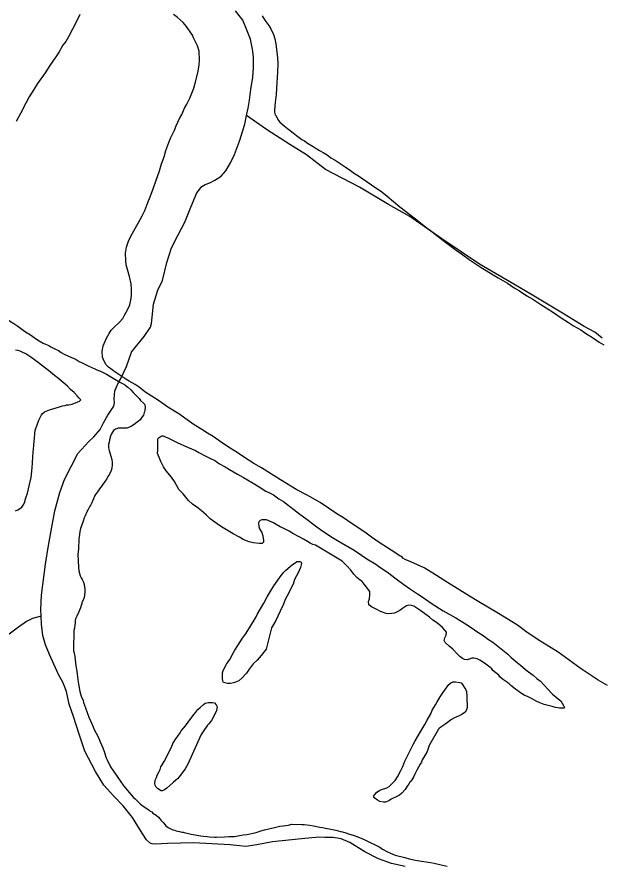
# Model space of a CAD drawing. Extents: x 3355677 to 3393573, y 612928 to 638357.
# Drawn here: x 3376220 to 3377797, y 626998 to 629290 of the extents above; entities that cross this region are included whole.
import ezdxf

# ---------------------------------------------------------------- set-up
doc = ezdxf.new("R2010")
doc.units = 0
doc.layers.add('V-SITE-VEGE', color=7, linetype='Continuous')
doc.layers.add('V-TOPO-SHOR', color=7, linetype='Continuous')

msp = doc.modelspace()

# ---------------------------------------------------------------- linework, layer by layer
at = {"layer": 'V-SITE-VEGE'}
for points in [[(3376389.6, 629296.4), (3376380.7, 629277.9), (3376358.7, 629236.2), (3376351.3, 629224), (3376343.4, 629213.5), (3376333.4, 629196), (3376325, 629182.3), (3376308.7, 629158.5), (3376295.6, 629139), (3376275.1, 629109.9), (3376265.6, 629094.1), (3376253, 629074), (3376244.1, 629059.2), (3376229.4, 629029.1), (3376217.8, 629007.4)], [(3376658.8, 629015.3), (3376665.1, 629026.4), (3376673, 629043.9), (3376678.8, 629053.9), (3376687.2, 629070.8), (3376698.2, 629097.2), (3376701.3, 629110.9), (3376708.6, 629139.4), (3376712.3, 629159.5), (3376712.8, 629174.2), (3376712.2, 629198), (3376707.9, 629212.2), (3376697.3, 629233.8), (3376694.1, 629240.7), (3376677.7, 629264.4), (3376668.7, 629274.9), (3376652.9, 629289.1), (3376642.8, 629297)], [(3376882.9, 629292.8), (3376890.3, 629281.2), (3376900.9, 629267), (3376906.2, 629258), (3376913.6, 629242.8), (3376917.3, 629230.6), (3376919.4, 629217.5), (3376921.6, 629202.2), (3376924.3, 629179.5), (3376924.8, 629164.2), (3376924.4, 629140.5), (3376921.8, 629097.2), (3376920.3, 629080.3), (3376917.7, 629059.2), (3376916.7, 629049.7), (3376916.2, 629038.1), (3376916.2, 629032.8), (3376917.8, 629025.4), (3376919.4, 629023.3), (3376927.3, 629010.2), (3376930.5, 629006), (3376942.1, 628996), (3376951.1, 628988.6), (3376967, 628977), (3376975.9, 628969.7), (3376989.7, 628959.1), (3376997.1, 628954.9), (3377005, 628949.2), (3377020.3, 628940.2), (3377026.1, 628936.5), (3377037.7, 628928.7), (3377047.8, 628923.9), (3377058.3, 628917.1), (3377068.4, 628909.7), (3377080, 628902.9), (3377091.1, 628895.6), (3377107.5, 628885), (3377121.7, 628875), (3377132.3, 628867.2), (3377143.4, 628860.9), (3377178.3, 628836.7), (3377206.3, 628817.7), (3377221.1, 628805.7), (3377237.5, 628791.4), (3377255.4, 628776.7), (3377282.4, 628755.7)], [(3377791.2, 627497.7), (3377772.2, 627510.3), (3377743.1, 627530.3), (3377682.9, 627572.9), (3377652.2, 627592.3), (3377629, 627606.5), (3377596.2, 627629.1), (3377573, 627646), (3377522.3, 627677.5), (3377468.9, 627709.6), (3377443.6, 627724.3), (3377384.4, 627761), (3377344.3, 627786.8), (3377327.9, 627796.8), (3377320.5, 627801), (3377285.1, 627817.3), (3377269.3, 627823.6), (3377263.5, 627827.2), (3377260.8, 627831.4), (3377256.1, 627833), (3377244.4, 627840.4), (3377219.1, 627857.2), (3377201.6, 627868.2), (3377178.4, 627884), (3377164.1, 627894.5), (3377141.9, 627910.3), (3377126.1, 627919.8), (3377102.3, 627936), (3377084.9, 627947.1), (3377040, 627977.6), (3377012.5, 627992.8), (3377003, 627998.6), (3376976.6, 628011.7), (3376932.7, 628038.5), (3376881, 628071.1), (3376860.4, 628083.2), (3376832.4, 628101.1), (3376814.9, 628113.1), (3376789.1, 628129.4), (3376772.1, 628140.5), (3376750, 628156.2), (3376734.6, 628165.2), (3376719.8, 628174.6), (3376698.7, 628187.3), (3376686, 628196.2), (3376657, 628217.2), (3376627.9, 628235.6), (3376617.4, 628242.4), (3376602, 628253), (3376592, 628259.3), (3376565, 628277.1), (3376549.7, 628289.2), (3376539.2, 628296.6), (3376523.3, 628305.5), (3376513.8, 628311.3), (3376503.2, 628318.1), (3376487.4, 628329.2), (3376466.8, 628343.9), (3376460.4, 628350.2), (3376454.6, 628361.8), (3376450.9, 628370.8), (3376449.8, 628386.6), (3376452.9, 628400.8), (3376461.8, 628422), (3376468.7, 628434.6), (3376474.5, 628443.6), (3376483.9, 628453.7), (3376493.9, 628462.1), (3376497.1, 628465.3), (3376505.5, 628475.3), (3376510.8, 628484.3), (3376519.2, 628500.2), (3376524.4, 628512.3), (3376528.6, 628528.7), (3376529.6, 628539.2), (3376529.6, 628556.1), (3376528.5, 628568.8), (3376524.2, 628588.3), (3376520.5, 628600.9), (3376515.2, 628620.4), (3376513.6, 628632), (3376513.5, 628651.6), (3376515.6, 628667.4), (3376520.8, 628683.7), (3376527.7, 628698), (3376547.1, 628732.9), (3376558.1, 628752.9), (3376565, 628766.7), (3376573.9, 628788.3), (3376579.6, 628804.2), (3376589.1, 628828.4), (3376595.4, 628846.4), (3376604.8, 628874.4), (3376610.6, 628893.4), (3376617.4, 628912.4), (3376622.6, 628928.7), (3376629.9, 628950.9), (3376635.7, 628964.6), (3376645.7, 628983.7), (3376649.9, 628995.8), (3376658.8, 629015.3)], [(3377282.4, 628755.7), (3377301.9, 628741), (3377329.4, 628719.4), (3377338.4, 628712.6), (3377371.2, 628686.8), (3377385.4, 628675.7), (3377407.6, 628660), (3377421.9, 628650), (3377443, 628634.7), (3377456.2, 628625.8), (3377475.3, 628613.2), (3377488.5, 628604.8), (3377507.5, 628593.2), (3377520.7, 628585.3), (3377533.4, 628577.4), (3377546, 628570.1), (3377564.5, 628558), (3377578.3, 628550.1), (3377598.9, 628536.5), (3377614.7, 628527.5), (3377636.4, 628513.3), (3377651.2, 628503.9), (3377673.4, 628489.2), (3377688.7, 628478.6), (3377711.4, 628464.4), (3377725.1, 628455.5), (3377744.2, 628444.5), (3377754.7, 628437.6), (3377764.8, 628430.8), (3377776.4, 628423.5), (3377794.3, 628411.4), (3377807, 628403.5)], [(3376082.9, 628543.4), (3376114.3, 628524.1), (3376131.1, 628513.4), (3376143.2, 628505.9), (3376172, 628487.7), (3376182.5, 628480.2), (3376199.3, 628469), (3376210.8, 628461.5), (3376221.8, 628454), (3376240.2, 628441.2), (3376259.1, 628428.9), (3376270.1, 628421.4), (3376279.5, 628414.5), (3376290.5, 628408.6), (3376296.8, 628405.4), (3376305.8, 628401.6), (3376311.5, 628398.4), (3376323.6, 628391.9), (3376331.5, 628388.2), (3376338.8, 628383.3), (3376349.3, 628378), (3376366.7, 628369.9)], [(3376215.2, 627955.1), (3376222.1, 627958.2), (3376229.5, 627962.3), (3376232.7, 627965.5), (3376236.4, 627970.7), (3376240.2, 627976.5), (3376244, 627990.1), (3376248.3, 628003.3), (3376253.3, 628026.5), (3376257.7, 628044.9), (3376260.6, 628071.2), (3376263.6, 628114.5), (3376264.7, 628121.8), (3376266, 628142.9), (3376268.9, 628173.5), (3376273.2, 628184.5), (3376278.6, 628200.3), (3376282.4, 628207.7), (3376285.6, 628215), (3376287.7, 628217.6), (3376293.6, 628222.3), (3376298.4, 628224.4), (3376307.9, 628228), (3376334.3, 628236.2), (3376342.3, 628238.8), (3376349.7, 628240.3), (3376353.4, 628241.3), (3376360.2, 628241.8), (3376369.2, 628243.3), (3376388.3, 628251.5), (3376392.5, 628255.2), (3376387.3, 628260.5), (3376382.1, 628266.4), (3376374.3, 628275.4), (3376364.3, 628283.4), (3376356.5, 628291.9), (3376332.4, 628311.7), (3376320.9, 628320.7), (3376305.2, 628334.1), (3376294.2, 628342.6), (3376277.9, 628355.4), (3376266.9, 628363.4), (3376257, 628370.9), (3376243.9, 628379.5), (3376233.9, 628383.8), (3376228.1, 628386.5), (3376222.3, 628388.1), (3376215.5, 628389.2)], [(3376366.7, 628369.9), (3376374, 628366.7), (3376379.3, 628364.5), (3376388.2, 628359.2), (3376396.1, 628355.4), (3376413.9, 628346.3), (3376422.4, 628343), (3376430.2, 628339.2), (3376435.5, 628336), (3376440.2, 628334.9), (3376445.5, 628332.3), (3376454.4, 628328), (3376461.7, 628324.7), (3376474.9, 628316.7), (3376484.3, 628311.3), (3376497.9, 628302.8), (3376510.6, 628296.3), (3376512.6, 628294.7), (3376515.8, 628292.1), (3376519.5, 628289.4), (3376527.8, 628281.9), (3376533.6, 628275), (3376538.8, 628270.2), (3376550.3, 628258.5), (3376553.9, 628253.7), (3376561.8, 628246.3), (3376564.4, 628243.6), (3376565.4, 628240.4), (3376565.9, 628236.7), (3376565.8, 628226.7), (3376564.2, 628223), (3376563.7, 628220.9), (3376561.5, 628214.1), (3376555.1, 628205.2), (3376552.9, 628201.5), (3376548.7, 628197.8), (3376546, 628195.8), (3376540.2, 628191.6), (3376536.5, 628188.5), (3376529, 628183.8), (3376523.7, 628181.2), (3376516.3, 628178.6), (3376498.4, 628178.8), (3376493.6, 628178.3), (3376489.4, 628176.8), (3376485.7, 628176.3), (3376480.9, 628172.6), (3376475.1, 628163.7), (3376472.9, 628156.9), (3376469.6, 628147.4), (3376469, 628141.1), (3376467.4, 628134.8), (3376467.3, 628125.8), (3376467.8, 628122.1), (3376468.8, 628118.4), (3376470.9, 628111.5), (3376476.5, 628094.1), (3376477.5, 628086.7), (3376477.5, 628079.8), (3376475.8, 628070.3), (3376474.1, 628064.5), (3376470.4, 628056.1), (3376468.2, 628051.9), (3376465, 628048.3), (3376462.9, 628042), (3376457.5, 628034.1), (3376449, 628022.6), (3376442.6, 628014.2), (3376439.9, 628010), (3376437.2, 628006.3), (3376432.4, 627999), (3376429.2, 627994.8), (3376426.5, 627988), (3376422.7, 627979.5), (3376421.7, 627976.9), (3376419, 627971.7), (3376416.3, 627968), (3376413.6, 627962.8), (3376412, 627959.1), (3376408.8, 627952.2), (3376404.4, 627941.7), (3376401.2, 627936), (3376398.5, 627927), (3376391.5, 627907.6), (3376389.3, 627899.7), (3376387.6, 627884.4), (3376386.5, 627879.6), (3376385.7, 627852.8), (3376384.5, 627836.9), (3376385.8, 627802.6), (3376387.3, 627793.1), (3376390.8, 627779.9), (3376392.9, 627774.1), (3376396, 627769.8), (3376399.6, 627762.4), (3376401.7, 627756.1), (3376403.2, 627743.4), (3376403.1, 627734.4), (3376401.4, 627721.3), (3376398.7, 627713.9), (3376394.9, 627707.1)], [(3377099.1, 627818.8), (3377026.7, 627862.7), (3377019.9, 627864.4), (3377012.5, 627868.1), (3377005.2, 627872.4), (3376994.7, 627878.8), (3376983.2, 627885.3), (3376965.8, 627893.9), (3376955.3, 627899.8), (3376938, 627908.9), (3376931.7, 627912.1), (3376920.7, 627918), (3376913.3, 627922.8), (3376894.4, 627930.4), (3376881.8, 627930.5), (3376877, 627929), (3376873.8, 627925.8), (3376872.7, 627921.6), (3376873.7, 627913.2), (3376875.7, 627906.3), (3376881.4, 627896.8), (3376884.5, 627887.8), (3376886.5, 627874.6), (3376886, 627870.9), (3376882.8, 627866.7), (3376875.4, 627866.8), (3376858.5, 627868.5), (3376848, 627871.7), (3376831.7, 627877.7), (3376821.2, 627884.1), (3376803.9, 627893.3), (3376790.8, 627900.8), (3376772.4, 627912), (3376760.9, 627920), (3376742.5, 627933.4), (3376732.1, 627943), (3376717.4, 627955.8), (3376706.4, 627964.8), (3376694.3, 627972.9), (3376683.9, 627983), (3376668.8, 628001), (3376657.3, 628012.8), (3376645.8, 628034), (3376637.5, 628046.2), (3376622.9, 628063.2), (3376616.1, 628073.8), (3376608.9, 628088.6), (3376604.7, 628097.6), (3376600.1, 628110.3), (3376600.2, 628119.3), (3376600.9, 628133), (3376600.9, 628140.4), (3376600.4, 628145.7), (3376600.5, 628149.9), (3376604.2, 628153.6), (3376610, 628157.2), (3376612.7, 628158.2), (3376615.3, 628158.2), (3376619, 628156.1), (3376629.5, 628151.2), (3376653.1, 628139.9), (3376681, 628127), (3376702.5, 628117.8), (3376711.4, 628112.5), (3376726.7, 628105), (3376739.3, 628098), (3376756.1, 628089.9), (3376765.5, 628083.5), (3376782.8, 628074.4), (3376794.4, 628066.9), (3376815.9, 628054), (3376832.2, 628044.9), (3376858.4, 628029.9), (3376874.7, 628019.7), (3376892.5, 628008), (3376903, 628004.2), (3376913.5, 627998.3), (3376928.2, 627987.6), (3376940.2, 627980.1), (3376984.8, 627945.9), (3377001, 627934.2), (3377026.7, 627914.4), (3377044.5, 627901.6), (3377072.8, 627883.4), (3377091.2, 627872.7), (3377131.6, 627848.6), (3377151.5, 627835.7), (3377165.7, 627825.6), (3377189.8, 627810.6), (3377197.1, 627805.3), (3377224.9, 627787.1), (3377241.7, 627774.3), (3377266.3, 627756.1), (3377281, 627744.9), (3377302.5, 627730.4), (3377318.2, 627720.8), (3377339.7, 627705.8), (3377372.2, 627685)], [(3377372.2, 627685), (3377406.3, 627665.7), (3377418.4, 627658.7), (3377432.6, 627650.1), (3377450.4, 627638.4), (3377463.5, 627629.3), (3377482.9, 627616.4), (3377495, 627607.4), (3377506.5, 627599.9), (3377537.9, 627575.3), (3377546.8, 627567.3), (3377555.7, 627558.3), (3377572.5, 627545.5), (3377581.4, 627538), (3377595, 627526.3), (3377603.4, 627520.4), (3377615.4, 627510.8), (3377625.9, 627502.2), (3377635.3, 627494.8), (3377665.6, 627462.3), (3377668.2, 627459.7), (3377683.4, 627447.4), (3377690.2, 627442), (3377697.5, 627429.3), (3377700.6, 627423.5), (3377699, 627421.9), (3377686.9, 627422), (3377675.8, 627423.7), (3377666.9, 627425.9), (3377656.3, 627429.2), (3377645.3, 627431.9), (3377632.1, 627436.8), (3377625.3, 627439.5), (3377611.1, 627448), (3377601.7, 627452.4), (3377591.7, 627457.2), (3377583.8, 627461.5), (3377573.9, 627468.4), (3377567.6, 627473.2), (3377555.5, 627483.4), (3377550.3, 627487.1), (3377546.1, 627490.8), (3377532.5, 627499.9), (3377525.7, 627506.9), (3377523.1, 627510.6), (3377506.9, 627523.4), (3377503.7, 627528.2), (3377494.8, 627535.6), (3377484.4, 627543.1), (3377471.2, 627551.7), (3377463.9, 627555.4), (3377454.9, 627557.1), (3377449.7, 627557.1), (3377442.2, 627554), (3377437, 627552.5), (3377430.1, 627553.1), (3377424.3, 627555.8), (3377417.5, 627561.6), (3377410.2, 627568.6), (3377398.2, 627581.3), (3377388.8, 627589.3), (3377377.8, 627599.5), (3377374.7, 627604.8), (3377376.8, 627612.1), (3377380.6, 627619.5), (3377381.7, 627627.4), (3377377, 627632.7), (3377370.2, 627640.1), (3377364.5, 627645.5), (3377356.6, 627651.9), (3377344, 627659.9), (3377335.1, 627667.4), (3377325.2, 627675.4), (3377312.1, 627685), (3377292.7, 627697.3), (3377286.9, 627699.5), (3377279, 627700.1), (3377273.2, 627698), (3377262.6, 627691.2), (3377254.6, 627686), (3377240.8, 627678.8), (3377232.9, 627677.3), (3377221.8, 627676.8), (3377218.1, 627677.4), (3377202.9, 627682.8), (3377192.4, 627688.2), (3377178.7, 627695.7), (3377170.9, 627701.1), (3377169.9, 627710), (3377172.6, 627717.4), (3377174.3, 627727.9), (3377173.8, 627736.9), (3377165, 627749.1), (3377158.7, 627756.6), (3377153, 627764.5), (3377147.7, 627767.7), (3377138.3, 627775.2), (3377131, 627783.7), (3377122.7, 627794.9), (3377112.2, 627806), (3377099.1, 627818.8)], [(3376394.9, 627707.1), (3376394.9, 627703.9), (3376393.3, 627699.7), (3376391.6, 627693.4), (3376386.2, 627680.2), (3376381.9, 627670.8), (3376378.2, 627662.9), (3376377.1, 627658.7), (3376377, 627653.4), (3376375.3, 627637.6), (3376373.7, 627631.3), (3376373, 627611.8), (3376372.3, 627600.7), (3376372.7, 627583.3), (3376372.6, 627576.4), (3376374.2, 627571.2), (3376376.2, 627560.1), (3376376.6, 627552.1), (3376379.1, 627535.8), (3376381.6, 627522), (3376384.6, 627498.8), (3376386.5, 627482.4), (3376389.6, 627466.6), (3376393.1, 627453.9), (3376398.3, 627442.2), (3376399.8, 627436.9), (3376402.4, 627429.5), (3376405, 627422.6), (3376409.1, 627409.9), (3376413.7, 627397.8), (3376423, 627377.6), (3376428.7, 627364.4), (3376439.1, 627344.3), (3376444.2, 627331), (3376451.5, 627314.6), (3376455.1, 627305.1), (3376460.7, 627287.6), (3376463.3, 627281.8), (3376472.1, 627263.2), (3376498.7, 627225.6), (3376508.6, 627211.2), (3376533.6, 627181.4), (3376538.9, 627176.7), (3376545.7, 627170.8), (3376554, 627162.3), (3376564, 627154.8), (3376576, 627146.8), (3376579.7, 627143.6), (3376584.4, 627141.4), (3376587, 627138.2), (3376595.9, 627132.3), (3376602.2, 627127), (3376609.5, 627118), (3376614.8, 627112.7), (3376620, 627106.8), (3376622.6, 627103.6), (3376628.3, 627098.8), (3376641.5, 627092.9), (3376645.2, 627092.3), (3376650.4, 627090.2), (3376654.6, 627089.1), (3376658.9, 627088.5), (3376665.7, 627086.9), (3376668.9, 627086.8), (3376672, 627085.8), (3376683.1, 627083), (3376691, 627080.8), (3376717.3, 627076.4), (3376724.1, 627075.8), (3376733.6, 627075.2), (3376740.5, 627074.1), (3376753.7, 627073.4), (3376758.9, 627073.4), (3376780.6, 627073.7), (3376792.7, 627074.6), (3376807.5, 627075), (3376817, 627076.5), (3376831.3, 627079.6), (3376841.3, 627080.5), (3376858.2, 627084.1), (3376868.8, 627086.6), (3376879.4, 627090.2), (3376888.9, 627092.7), (3376915.8, 627098.8), (3376930.7, 627102.4), (3376939.6, 627103.9), (3376953.9, 627105.9), (3376962.4, 627107.9), (3376990.3, 627107.6), (3376996.6, 627107.1), (3377011.9, 627105.3), (3377021.9, 627103.7), (3377026.1, 627103.1), (3377038.8, 627100.3), (3377046.1, 627099.2), (3377058.3, 627096.5), (3377064.1, 627095.9), (3377082, 627092), (3377094.6, 627088.8), (3377099.8, 627087.1), (3377108.8, 627084.9)], [(3377816.6, 627483), (3377791.2, 627497.7)], [(3377108.8, 627084.9), (3377116.2, 627081.7), (3377131.4, 627077.9), (3377141.4, 627074.1), (3377158.7, 627066.5), (3377174.5, 627059), (3377186.1, 627053.6), (3377201.3, 627046.1), (3377208.6, 627040.8), (3377221.7, 627033.3), (3377230.1, 627029.5), (3377242.8, 627024.6), (3377268.6, 627018.1), (3377280.7, 627014.3), (3377301.7, 627009.9), (3377338.1, 627004.8), (3377347.5, 627003.1), (3377367, 626998.2), (3377383.3, 626994.3)]]:
    msp.add_lwpolyline(points, dxfattribs=at)
for points in [[(3376893.3, 627581.7), (3376880, 627563.9), (3376869.3, 627551.3), (3376858.7, 627541.9), (3376847.5, 627527.3), (3376840, 627516.8), (3376827.7, 627502.7), (3376819.8, 627495.9), (3376810.8, 627491.7), (3376805.5, 627490.2), (3376797, 627488.7), (3376789.1, 627488.2), (3376778.6, 627491), (3376776.5, 627495.2), (3376775.5, 627503.1), (3376775.6, 627516.9), (3376777.3, 627523.2), (3376786.4, 627541), (3376795, 627553.6), (3376805.2, 627572.5), (3376808.9, 627578.3), (3376816.9, 627591.4), (3376829.8, 627610.8), (3376837.8, 627621.8), (3376848.5, 627639.1), (3376866.2, 627668.5), (3376868.9, 627674.8), (3376887.1, 627705.2), (3376896.2, 627723.1), (3376904.8, 627736.2), (3376914.4, 627752.4), (3376929.4, 627773.9), (3376934.2, 627780.2), (3376941.7, 627789.1), (3376947, 627794.9), (3376958.2, 627804.3), (3376965.1, 627810.5), (3376974.6, 627816.3), (3376976.7, 627817.8), (3376982, 627818.3), (3376984.7, 627818.3), (3376988.3, 627816.1), (3376988.8, 627813), (3376986.6, 627801.9), (3376981.2, 627789.3), (3376970.5, 627769.9), (3376966.2, 627757.3), (3376959.7, 627743.1), (3376953.8, 627732), (3376945.2, 627715.2), (3376940.3, 627703.2), (3376931.2, 627683.7), (3376924.8, 627670.6), (3376919.4, 627658.5), (3376913.5, 627647.5), (3376908.1, 627638.6)], [(3377335.7, 627322.9), (3377334.6, 627320.8), (3377333, 627315.5), (3377328.7, 627305), (3377319, 627287.2), (3377315.8, 627281.9), (3377313.6, 627276.1), (3377309.9, 627270.4), (3377300.8, 627254.1), (3377295.9, 627243.6), (3377293.2, 627237.3), (3377287.9, 627228.4), (3377284.1, 627223.7), (3377280.9, 627220.5), (3377279.3, 627216.8), (3377275.1, 627211.1), (3377269.7, 627202.2), (3377260.6, 627191.7), (3377254.3, 627187), (3377246.8, 627183.4), (3377232, 627175.6), (3377225.1, 627170.9), (3377216.1, 627167.3), (3377210.8, 627167.4), (3377201.4, 627169.6), (3377194.5, 627173.3), (3377185.1, 627180.3), (3377185.1, 627185), (3377187.3, 627188.7), (3377192.6, 627194.4), (3377200, 627199.6), (3377205.3, 627201.7), (3377214.3, 627204.8), (3377219.6, 627206.3), (3377226.5, 627209.9), (3377231.8, 627215.2), (3377242, 627226.2), (3377248.9, 627236.6), (3377258, 627253.4), (3377262.9, 627264), (3377268.8, 627278.1), (3377280.1, 627301.8), (3377283.3, 627307.5), (3377291.4, 627323.3), (3377296.2, 627333.8), (3377305.9, 627348.5), (3377311.8, 627359.5), (3377322.5, 627377.4), (3377329.4, 627389.4), (3377338.6, 627406.2), (3377342.9, 627416.7), (3377351.4, 627430.4), (3377355.7, 627439.3), (3377364.3, 627452.4), (3377369.7, 627460.8), (3377377.7, 627472.3), (3377383, 627479.7), (3377387.8, 627486), (3377393.1, 627490.1), (3377399, 627493.2), (3377405.8, 627493.2), (3377416.9, 627491.5), (3377420.6, 627489.9), (3377424.2, 627485.6), (3377427.3, 627480.8), (3377432.5, 627473.4), (3377435.1, 627466.5), (3377436.1, 627454.9), (3377436, 627444.4), (3377437.4, 627431.2), (3377437.4, 627423.3), (3377435.7, 627416.9), (3377432, 627410.6), (3377422.9, 627404.4), (3377415.5, 627401.3), (3377402.8, 627395.6), (3377394.9, 627390.9), (3377383.7, 627383.1), (3377376.8, 627377.9), (3377365.7, 627370.6), (3377361.4, 627367), (3377359.8, 627365.4)], [(3376681.6, 627270.3), (3376674.1, 627257.7), (3376667.7, 627248.3), (3376658.6, 627236.2), (3376653.3, 627231), (3376649, 627227.3), (3376641.6, 627220.6), (3376632.6, 627212.7), (3376625.1, 627205.9), (3376618.2, 627200.7), (3376612.4, 627198.7), (3376609.7, 627198.7), (3376599.8, 627204.6), (3376595.6, 627207.8), (3376593, 627213.6), (3376592, 627217.3), (3376593.6, 627227.3), (3376596.9, 627234.7), (3376599, 627240.5), (3376603.9, 627251), (3376606.6, 627256.2), (3376608.8, 627263.6), (3376612, 627268.3), (3376617.3, 627277.7), (3376622.1, 627285.6), (3376628.1, 627298.8), (3376637.2, 627316.1), (3376641.5, 627326.1), (3376649, 627338.7), (3376654.3, 627346), (3376660.8, 627355.4), (3376663.4, 627360.1), (3376670.4, 627367.5), (3376675.2, 627374.3), (3376690.1, 627393.7), (3376699.2, 627405.2), (3376702.9, 627411), (3376708.8, 627417.8), (3376714.7, 627424), (3376723.7, 627431.3), (3376729, 627435), (3376738, 627437.5), (3376748.5, 627437.4), (3376753.8, 627436.3), (3376758.5, 627431), (3376760.6, 627425.7), (3376758.9, 627415.2), (3376750.3, 627396.8), (3376746, 627388.4), (3376738.5, 627379), (3376735.3, 627375.8), (3376723, 627358.5), (3376718.2, 627350.2), (3376716.6, 627348.6)]]:
    msp.add_lwpolyline(points, close=True, dxfattribs=at)
at = {"layer": 'V-TOPO-SHOR'}
for points in [[(3376740.8, 628842), (3376754.4, 628848.7), (3376771.6, 628859.3), (3376784.1, 628873.7), (3376796.9, 628895.9), (3376807.6, 628918.6), (3376821.1, 628954), (3376835.8, 629000.4), (3376840.3, 629024.1), (3376845, 629043.4), (3376848.2, 629065.6), (3376852.2, 629094.1), (3376857.9, 629127), (3376859.2, 629153.6), (3376859.1, 629182.5), (3376856.3, 629203.1), (3376850.8, 629229.7), (3376842.5, 629252.6), (3376830, 629281), (3376810.8, 629306.7)], [(3377801.8, 628422.2), (3377782.5, 628437.8), (3377753.9, 628453.5), (3377699.2, 628486.3), (3377609.2, 628541), (3377563.6, 628567.6), (3377470.8, 628621.9), (3377368.6, 628690.3), (3377282.2, 628750.3), (3377224.3, 628782.8), (3377146.3, 628829.8), (3377054.4, 628877.9), (3377003, 628917.5), (3376957.8, 628945.1), (3376894.3, 628985.9), (3376840.3, 629024.1)], [(3377269.7, 626993.5), (3377232.9, 627001.6), (3377197.7, 627014.2), (3377160.8, 627033.7), (3377120, 627058.3), (3377096.5, 627068.3), (3377075.1, 627071.8), (3377052.3, 627072.5), (3377035.8, 627073.3), (3376989.5, 627068.3), (3376910.7, 627060.7), (3376868.4, 627052.8), (3376838.7, 627048.2), (3376821.8, 627049.3), (3376795.9, 627052.3), (3376696.8, 627058), (3376626.3, 627055.7), (3376594.4, 627053.8), (3376585.2, 627054.9), (3376579.4, 627057.3), (3376569.8, 627065.9), (3376558.3, 627083.6), (3376531.9, 627126.6), (3376507.1, 627157.7), (3376481.1, 627185), (3376454.7, 627214), (3376431.7, 627250.8), (3376403, 627305.7), (3376387.8, 627351.5), (3376372.6, 627399.2), (3376360.9, 627432.5), (3376353.3, 627466.7), (3376343.5, 627492.2), (3376333.1, 627510.6), (3376318.9, 627540.8), (3376307.6, 627566.8), (3376296.6, 627593.4), (3376289.9, 627618.2), (3376286.1, 627648.9), (3376285, 627670.1), (3376284, 627688.2), (3376285.7, 627727.4), (3376296.5, 627810.6), (3376305, 627861.6), (3376314.2, 627911.4), (3376321.8, 627955.2), (3376335.2, 628005), (3376347.9, 628039.6), (3376383.8, 628110.4), (3376413.7, 628142.8), (3376427.1, 628155.4), (3376445, 628174.8), (3376453.5, 628192.7), (3376465.5, 628214.1), (3376481.2, 628237.7), (3376483.4, 628246.7), (3376482.3, 628257.8), (3376484.2, 628279.6), (3376494, 628302.1), (3376499.4, 628311.2), (3376515.6, 628345.7), (3376528.9, 628383.8), (3376539.7, 628396.9), (3376563.8, 628426.5), (3376580.7, 628451.4), (3376583, 628461.8), (3376585, 628478.9), (3376588.6, 628514.2), (3376600.3, 628551.8), (3376612.8, 628578), (3376624.5, 628626.4), (3376637.7, 628666.3), (3376655.8, 628701.4), (3376673.5, 628735.7), (3376689.6, 628775.8), (3376705.7, 628814.7), (3376719.3, 628831.8), (3376728.3, 628837.2), (3376740.8, 628842)], [(3376285, 627670.1), (3376261.7, 627663.9), (3376245.8, 627655.8), (3376223.3, 627640.3), (3376198.9, 627622.1), (3376183, 627614.9), (3376167.1, 627609.5), (3376133.6, 627602.6), (3376090.8, 627594.8), (3376056.3, 627586), (3376014.3, 627568)]]:
    msp.add_lwpolyline(points, dxfattribs=at)

doc.saveas('drawing.dxf')
